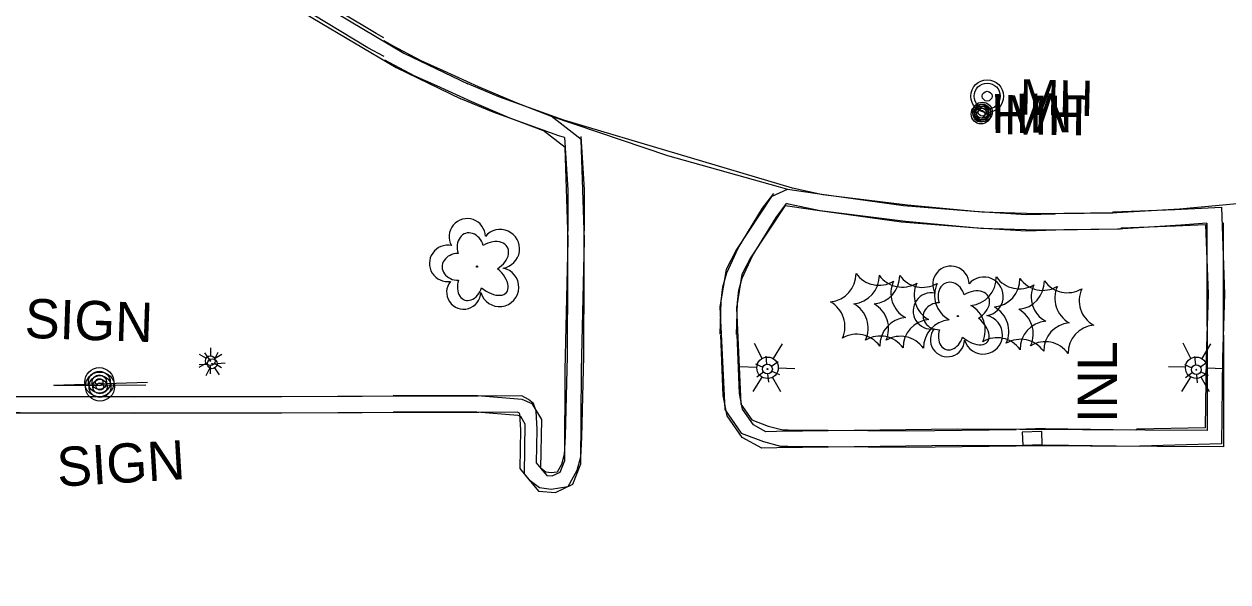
# Model space of a CAD drawing. Extents: x 588843 to 2552415, y 180129 to 269402.
# Drawn here: x 594853.7 to 595037.9, y 184278.8 to 184364.2 of the extents above; entities that cross this region are included whole.
import ezdxf

# ---------------------------------------------------------------- set-up
doc = ezdxf.new("R2010")
doc.units = 0
for name, color, linetype in [('Default', 7, 'Continuous'), ('E_DWY', 7, 'Continuous'), ('E_LAND_Vegetation', 7, 'Continuous'), ('E_LTG', 7, 'Continuous'), ('E_MISCPROP', 7, 'Continuous'), ('E_RDWY_C_and_G', 7, 'Continuous'), ('E_SGN', 7, 'Continuous'), ('E_SGN_Text', 7, 'Continuous'), ('E_UTL_MH', 7, 'Continuous'), ('E_UTL_MH_Text', 7, 'Continuous'), ('E_UTL_SAN', 7, 'Continuous'), ('Level 11', 7, 'Continuous'), ('Level 14', 7, 'Continuous'), ('Level 15', 7, 'Continuous'), ('Level 16', 7, 'Continuous'), ('Level 17', 7, 'Continuous'), ('Level 18', 7, 'Continuous')]:
    doc.layers.add(name, color=color, linetype=linetype)

# ---------------------------------------------------------------- blocks, each defined once
blk = doc.blocks.new('LPOL')
at = {"layer": 'Default'}
for p, q in [((-4, 0), (-1.5, 0)), ((-0.75, 1.3), (-2, 3.46)), ((0.75, 1.3), (2, 3.46)), ((1.5, 0), (4, 0)), ((-2, -3.46), (-0.75, -1.3)), ((2, -3.46), (0.75, -1.3))]:
    blk.add_line(p, q, dxfattribs=at)
for radius in [1.5, 1.5, 1.5, 0.125]:
    blk.add_circle((0, 0), radius, dxfattribs=at)
blk = doc.blocks.new('POLE')
at = {"layer": 'Default'}
for radius in [4.46, 3.35, 2.23, 1.12]:
    blk.add_circle((0, 0), radius, dxfattribs=at)
blk = doc.blocks.new('SIGN')
at = {"layer": 'Default'}
blk.add_text('SIGN', height=12, dxfattribs=at).set_placement((-18.55, -6))
blk = doc.blocks.new('MH')
at = {"layer": 'E_UTL_MH'}
for radius in [5, 4, 1.5]:
    blk.add_circle((0, 0), radius, dxfattribs=at)
blk.add_text('MH', height=10.8, dxfattribs=at).set_placement((10, -5.4))
blk = doc.blocks.new('MHO_3')
at = {"layer": 'E_UTL_MH'}
for centre, radius in [((0.3, -0.4), 9.84), ((0.3, -0.4), 7.98), ((0.2, -0.5), 6.35), ((0.1, -0.5), 3.97)]:
    blk.add_circle(centre, radius, dxfattribs=at)
blk = doc.blocks.new('MHT_3')
at = {"layer": 'E_UTL_MH_Text'}
blk.add_text('MH', height=39.37, dxfattribs=at).set_placement((-32.2, -19.7))
blk = doc.blocks.new('LPOL_4')
at = {"layer": 'E_LTG'}
for p, q in [((-13.1, 0), (-4.9, 0)), ((-2.5, 4.3), (-6.6, 11.4)), ((2.5, 4.3), (6.6, 11.4)), ((4.9, 0), (13.1, 0)), ((-6.6, -11.4), (-2.5, -4.3)), ((6.6, -11.4), (2.5, -4.3))]:
    blk.add_line(p, q, dxfattribs=at)
for radius in [4.92, 4.92, 4.92, 0.41]:
    blk.add_circle((0, 0), radius, dxfattribs=at)
blk = doc.blocks.new('DTRE_4')
at = {"layer": 'E_LAND_Vegetation'}
blk.add_circle((-0.6, 0), 0.601, dxfattribs=at)
for centre, major_axis, ratio in [((-6.1, 17.5), (4.5, -16.3), 0.782863), ((13.3, 9), (-17.3, -9.6), 0.691916), ((-19.3, 0.5), (16.2, -0.4), 0.832022), ((11.6, -12.2), (-16.4, 15), 0.560249), ((-8.2, -17.2), (5.9, 15.9), 0.716896)]:
    blk.add_ellipse(centre, major_axis=major_axis, ratio=ratio, start_param=1.570796, end_param=4.712389, dxfattribs=at)
blk = doc.blocks.new('POLE_3')
at = {"layer": 'E_MISCPROP'}
for radius in [14.6, 11, 7.32, 3.66]:
    blk.add_circle((0, 0), radius, dxfattribs=at)
blk = doc.blocks.new('SIGN_3')
at = {"layer": 'E_SGN'}
blk.add_text('SIGN', height=39.37, dxfattribs=at).set_placement((-56.1, -19.7))

msp = doc.modelspace()

# ---------------------------------------------------------------- linework, layer by layer
at = {"layer": 'E_DWY'}
for points in [[(594936.4, 184346.8), (594936.92, 184338.78), (594936.79, 184313.37), (594936.52, 184301.04)], [(594938.9, 184346.97), (594939.42, 184338.85), (594939.29, 184313.34), (594939.02, 184300.98)], [(594960.24, 184316.72), (594960.38, 184321.75), (594960.64, 184323.94), (594961.25, 184326.12), (594962.98, 184329.89), (594966.71, 184336), (594968.42, 184338.22)], [(594962.74, 184316.65), (594962.88, 184321.56), (594963.1, 184323.45), (594963.6, 184325.26), (594965.19, 184328.71), (594968.78, 184334.58), (594970.4, 184336.7)], [(595037.17, 184333.73), (595037.25, 184299.46), (594996.55, 184299.7), (594968.9, 184299.34), (594966.58, 184299.27), (594963.61, 184300.92), (594961.29, 184304.25), (594960.7, 184307.34), (594960.34, 184316.56)], [(595034.67, 184333.72), (595034.74, 184301.97), (594996.54, 184302.2), (594968.85, 184301.84), (594967.19, 184301.79), (594965.33, 184302.83), (594963.65, 184305.25), (594963.19, 184307.63), (594962.84, 184316.65)], [(594905.43, 184307.16), (594870.6, 184307.09), (594833.08, 184307.29), (594833.38, 184265.42), (594833.76, 184223.13)], [(594910.19, 184307.25), (594893.15, 184307.11), (594876.64, 184307.14), (594860.81, 184307.13), (594839.86, 184307.15), (594833.09, 184307.18), (594833.3, 184287.93), (594833.44, 184270.64), (594833.67, 184247.1), (594833.82, 184228.45), (594834.02, 184210.87), (594834.22, 184186.97), (594834.31, 184171.42), (594834.55, 184151.65), (594834.69, 184136.47), (594834.88, 184121.51), (594834.96, 184107.79), (594835.21, 184097.45), (594835.9, 184088.54), (594836.68, 184082.59), (594837.29, 184078.75), (594837.38, 184077.08), (594837, 184074.31)], [(594936.52, 184301.04), (594936.37, 184298.31), (594935.94, 184296.79), (594935.31, 184295.63), (594934.35, 184295.49), (594933.56, 184295.61), (594932.88, 184296.11), (594932.12, 184297.04), (594932.21, 184302.14), (594932.07, 184304.95), (594931.67, 184306.09), (594930.92, 184306.71), (594929.86, 184307.31), (594923.27, 184307.21), (594905.43, 184307.16)], [(594905.44, 184304.66), (594870.6, 184304.59), (594835.6, 184304.77), (594835.88, 184265.44), (594836.27, 184222.08)], [(594910.26, 184304.75), (594893.15, 184304.61), (594876.63, 184304.64), (594860.81, 184304.63), (594839.85, 184304.65), (594835.62, 184304.67), (594835.8, 184287.95), (594835.94, 184270.66), (594836.17, 184247.12), (594836.32, 184228.47), (594836.52, 184210.89), (594836.72, 184186.98), (594836.81, 184171.45), (594837.05, 184151.68), (594837.19, 184136.5), (594837.38, 184121.53), (594837.46, 184107.83), (594837.71, 184097.57), (594838.38, 184088.8), (594839.15, 184082.95), (594839.78, 184079.01), (594839.89, 184076.97), (594839.47, 184073.97)], [(594939.01, 184300.9), (594938.85, 184297.9), (594938.28, 184295.84), (594936.91, 184293.34), (594934.35, 184292.96), (594932.58, 184293.23), (594931.15, 184294.27), (594929.6, 184296.16), (594929.71, 184302.1), (594929.59, 184304.46), (594929.54, 184304.6), (594929.5, 184304.64), (594929.22, 184304.8), (594923.29, 184304.71), (594905.44, 184304.66)]]:
    msp.add_lwpolyline(points, dxfattribs=at)
at = {"layer": 'E_RDWY_C_and_G'}
for points in [[(594786.22, 184343.19), (594786.88, 184348.37), (594787.84, 184352.98), (594789.45, 184357.33), (594792.04, 184362.54), (594795.47, 184367.36), (594798.75, 184371.25), (594803.75, 184375.92), (594808.71, 184378.87), (594815.42, 184381.56), (594823.37, 184383.36), (594837.57, 184384.79), (594851.47, 184384.89), (594860.16, 184384.18), (594869.02, 184382.24), (594879.55, 184378.28), (594887.72, 184374.3), (594899.21, 184367.2), (594911.84, 184359.72), (594921.62, 184354.99)], [(594788.7, 184342.87), (594789.35, 184347.96), (594790.25, 184352.29), (594791.75, 184356.34), (594794.19, 184361.26), (594797.44, 184365.83), (594800.57, 184369.52), (594805.26, 184373.91), (594809.82, 184376.62), (594816.17, 184379.16), (594823.77, 184380.89), (594837.71, 184382.29), (594851.38, 184382.39), (594859.79, 184381.7), (594868.31, 184379.84), (594878.56, 184375.99), (594886.51, 184372.11), (594897.91, 184365.06), (594910.66, 184357.51), (594920.53, 184352.74)], [(594908.76, 184362.06), (594907.57, 184362.7), (594897.2, 184368.97)], [(594908.83, 184359.17), (594906.33, 184360.53), (594895.88, 184366.84)], [(595101.54, 184354.28), (595087, 184348.42), (595079.17, 184345.52), (595072.97, 184343.38), (595071.73, 184342.98), (595050.31, 184337.82), (595042.65, 184336.95), (595030.51, 184335.86), (595020.91, 184335.29), (595008.77, 184335.13), (595000.26, 184335.39), (594988.87, 184336.45), (594975.93, 184338.04), (594971.3, 184339.04), (594936.33, 184349.44), (594926.38, 184353.03), (594921.49, 184355.05)], [(594936.4, 184346.8), (594935.54, 184347.06), (594925.48, 184350.69), (594920.53, 184352.74)], [(595034.67, 184333.72), (595030.7, 184333.37), (595021, 184332.8), (595008.75, 184332.63), (595000.1, 184332.9), (594988.6, 184333.96), (594975.52, 184335.57), (594970.68, 184336.62), (594970.4, 184336.7)]]:
    msp.add_lwpolyline(points, dxfattribs=at)
at = {"layer": 'E_SGN'}
msp.add_line((594858.4, 184308.84), (594872.36, 184308.95), dxfattribs=at)
msp.add_lwpolyline([(594858.23, 184308.9), (594872.58, 184309.37)], dxfattribs=at)
at = {"layer": 'Level 11'}
for points in [[(594908.77, 184361.64), (594910, 184360.92), (594914.45, 184358.56), (594917.84, 184357.04), (594923.19, 184354.61), (594928.84, 184352.2), (594934.38, 184350.07)], [(594908.85, 184358.7), (594913.35, 184356.31), (594916.81, 184354.76), (594922.18, 184352.33), (594927.9, 184349.88), (594933.14, 184347.87)], [(594934.38, 184350.07), (594952.16, 184344.06), (594969.1, 184339.3)], [(594969.1, 184339.3), (594970.55, 184338.89)], [(594970.55, 184338.89), (594970.89, 184338.84)], [(594970.89, 184338.84), (594975.42, 184338.16), (594988.26, 184336.39), (594999.05, 184335.51), (595007.11, 184335.04), (595011.49, 184335.15)], [(594970.18, 184336.42), (594970.87, 184336.32)], [(594970.87, 184336.32), (594975.07, 184335.69), (594987.99, 184333.9), (594998.88, 184333.02), (595007.07, 184332.54), (595011.56, 184332.66)], [(595011.52, 184335.16), (595020.29, 184335.3), (595020.41, 184335.44), (595029.78, 184335.78), (595036.91, 184336.14)], [(595011.56, 184332.66), (595021.49, 184332.82), (595021.62, 184332.98), (595029.88, 184333.28), (595034.5, 184333.51)]]:
    msp.add_lwpolyline(points, dxfattribs=at)
at = {"layer": 'Level 14'}
for p, q in [((594966.67, 184313), (594965.48, 184315.3)), ((594968.38, 184312.99), (594969.74, 184315.23)), ((595032.26, 184313.01), (595031.06, 184315.32)), ((595033.96, 184313.01), (595035.32, 184315.24)), ((594965.84, 184311.64), (594963.23, 184311.71)), ((594966.59, 184310.15), (594965.23, 184307.96)), ((594968.23, 184310.1), (594969.47, 184307.93)), ((594969.11, 184311.55), (594971.63, 184311.48)), ((595031.42, 184311.65), (595028.82, 184311.72)), ((595032.18, 184310.16), (595030.82, 184307.97)), ((595033.82, 184310.11), (595035.06, 184307.94)), ((595034.7, 184311.56), (595037.22, 184311.49))]:
    msp.add_line(p, q, dxfattribs=at)
for centre in [(594967.47, 184311.57), (595033.06, 184311.58)]:
    msp.add_circle(centre, 1.64, dxfattribs=at)
at = {"layer": 'Level 15'}
msp.add_lwpolyline([(595009.51, 184299.85), (595009.43, 184301.84), (595006.43, 184301.73), (595006.51, 184299.73), (595009.51, 184299.85)], dxfattribs=at)
at = {"layer": 'Level 16'}
for centre, radius in [((595000.36, 184350.7), 1.5), ((595000.37, 184350.7), 1.22), ((595000.36, 184350.69), 0.968), ((595000.33, 184350.68), 0.605)]:
    msp.add_circle(centre, radius, dxfattribs=at)
at = {"layer": 'Level 17'}
for points in [[(594910.26, 184304.88), (594923.01, 184304.84), (594929.27, 184304.34), (594929.66, 184304.17), (594930.36, 184302.98), (594930.24, 184295.34), (594932.43, 184292.72), (594935.01, 184292.48), (594937.68, 184293.79), (594938.93, 184296.9), (594938.99, 184311.17), (594939.45, 184331.11), (594938.98, 184346.52), (594934.38, 184350.07)], [(594910.19, 184307.38), (594923.11, 184307.34), (594929.89, 184306.8), (594931.4, 184306.13), (594932.88, 184303.65), (594932.76, 184296.23), (594933.69, 184295.11), (594934.54, 184295.03), (594935.72, 184295.61), (594936.44, 184297.39), (594936.49, 184311.21), (594936.95, 184331.1), (594936.51, 184345.26), (594933.14, 184347.87)], [(594968.1, 184337.8), (594962.7, 184329.66), (594961.16, 184326.63), (594960.19, 184320.9), (594960.93, 184305.17), (594963.45, 184301.55), (594966.83, 184300.28), (594969.44, 184299.58), (594970.59, 184299.57)], [(594968.1, 184337.8), (594970.55, 184338.89)], [(594970.18, 184336.42), (594964.86, 184328.4), (594963.56, 184325.84), (594962.7, 184320.75), (594963.4, 184306), (594965.06, 184303.62), (594967.59, 184302.67), (594969.79, 184302.07), (594970.61, 184302.07)], [(595036.91, 184336.14), (595037.39, 184322.85), (595037.08, 184313.12), (595036.92, 184299.95), (595024.45, 184299.59)], [(595034.5, 184333.51), (595034.89, 184322.85), (595034.58, 184313.17), (595034.45, 184302.4), (595023.97, 184302.19)], [(594970.61, 184302.07), (594988.96, 184301.91), (595005.5, 184302.16)], [(595009.95, 184302.31), (595005.5, 184302.16)], [(595009.95, 184302.31), (595023.81, 184302.1), (595023.97, 184302.19)], [(594970.59, 184299.57), (594988.97, 184299.41), (595005.53, 184299.66)], [(595005.53, 184299.66), (595009.92, 184299.81)], [(595009.92, 184299.81), (595024.45, 184299.59)]]:
    msp.add_lwpolyline(points, dxfattribs=at)
at = {"layer": 'Level 18'}
for centre, radius, start, end in [((594921.52, 184331.62), 2.78, 1.3946, 209.1675), ((594926.56, 184329.76), 2.97, 278.4237, 139.6575), ((594918.52, 184327.54), 2.78, 78.0716, 279.0826), ((594926.45, 184323.91), 2.97, 196.0745, 79.0477), ((594995.53, 184324.35), 2.78, 1.3946, 209.1675), ((594920.98, 184323.14), 2.61, 140.7797, 358.7123), ((594976.72, 184325.95), 4.3, 275.2113, 0.9762), ((594980.28, 184325.66), 4.3, 275.2113, 0.9762), ((594984.53, 184328.5), 4.3, 215.2113, 300.9762), ((594983.4, 184325.63), 4.3, 275.2113, 0.9762), ((594988.09, 184328.21), 4.3, 215.2113, 300.9762), ((594990.65, 184323.01), 4.3, 155.2113, 240.9762), ((594991.21, 184328.18), 4.3, 215.2113, 300.9762), ((595000.57, 184322.49), 2.97, 278.4237, 139.6575), ((594998.18, 184325.4), 4.3, 275.2113, 0.9762), ((595001.79, 184325.16), 4.3, 275.2113, 0.9762), ((595006, 184327.95), 4.3, 215.2113, 300.9762), ((595005.53, 184324.8), 4.3, 275.2113, 0.9762), ((595009.6, 184327.72), 4.3, 215.2113, 300.9762), ((595013.34, 184327.36), 4.3, 215.2113, 300.9762), ((594992.53, 184320.27), 2.78, 78.0716, 279.0826), ((594994.21, 184322.72), 4.3, 155.2113, 240.9762), ((594997.33, 184322.69), 4.3, 155.2113, 240.9762), ((595012.12, 184322.46), 4.3, 155.2113, 240.9762), ((595015.72, 184322.22), 4.3, 155.2113, 240.9762), ((595019.46, 184321.86), 4.3, 155.2113, 240.9762), ((594975.02, 184317.9), 4.3, 335.2113, 60.9762), ((594978.58, 184317.62), 4.3, 335.2113, 60.9762), ((594981.7, 184317.58), 4.3, 335.2113, 60.9762), ((594996.49, 184317.36), 4.3, 335.2113, 60.9762), ((594988.96, 184314.97), 4.3, 95.2113, 180.9762), ((595000.46, 184316.64), 2.97, 196.0745, 79.0477), ((595000.09, 184317.12), 4.3, 335.2113, 60.9762), ((595003.83, 184316.76), 4.3, 335.2113, 60.9762), ((594992.52, 184314.68), 4.3, 95.2113, 180.9762), ((594995.64, 184314.64), 4.3, 95.2113, 180.9762), ((594994.99, 184315.87), 2.61, 140.7797, 358.7123), ((595010.42, 184314.42), 4.3, 95.2113, 180.9762), ((595014.03, 184314.18), 4.3, 95.2113, 180.9762), ((595017.76, 184313.82), 4.3, 95.2113, 180.9762), ((594981.14, 184312.41), 4.3, 35.2113, 120.9762), ((594984.7, 184312.13), 4.3, 35.2113, 120.9762), ((594987.82, 184312.09), 4.3, 35.2113, 120.9762), ((595002.61, 184311.87), 4.3, 35.2113, 120.9762), ((595006.21, 184311.63), 4.3, 35.2113, 120.9762), ((595009.95, 184311.27), 4.3, 35.2113, 120.9762)]:
    msp.add_arc(centre, radius, start, end, dxfattribs=at)

# ---------------------------------------------------------------- block references
at = {"layer": 'E_LAND_Vegetation', "xscale": 0.1524003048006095, "yscale": 0.15240030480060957, "rotation": 2.3276622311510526}
for p in [(594923.1, 184327.06), (594996.69, 184319.5)]:
    msp.add_blockref('DTRE_4', p, dxfattribs=at)
at = {"layer": 'E_LTG'}
for name, p, xscale, yscale, rotation in [('LPOL_4', (594882.5, 184312.19), 0.15240030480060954, 0.15240030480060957, 3.4338469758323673), ('LPOL', (594882.22, 184312.65), 0.5000000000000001, 0.5, -90.36283032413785), ('LPOL_4', (594967.46, 184311.38), 0.1524003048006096, 0.1524003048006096, -24.21972835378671), ('LPOL_4', (595033.08, 184311.28), 0.1524003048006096, 0.1524003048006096, -24.21972835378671)]:
    msp.add_blockref(name, p, dxfattribs=dict(at, xscale=xscale, yscale=yscale, rotation=rotation))
at = {"layer": 'E_MISCPROP'}
for name, p, xscale, yscale, rotation in [('POLE_3', (594865.33, 184308.7), 0.15240030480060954, 0.15240030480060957, 3.4338469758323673), ('POLE', (594865.23, 184309.37), 0.5000000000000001, 0.5, -90.36283032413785)]:
    msp.add_blockref(name, p, dxfattribs=dict(at, xscale=xscale, yscale=yscale, rotation=rotation))
at = {"layer": 'E_SGN_Text'}
for name, p, xscale, yscale, rotation in [('SIGN', (594863.12, 184318.85), 0.4999999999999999, 0.4999999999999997, -1.9555636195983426), ('SIGN_3', (594867.27, 184296.89), 0.15240030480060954, 0.15240030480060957, 3.4338469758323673)]:
    msp.add_blockref(name, p, dxfattribs=dict(at, xscale=xscale, yscale=yscale, rotation=rotation))
at = {"layer": 'E_UTL_MH', "xscale": 0.1524003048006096, "yscale": 0.1524003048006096, "rotation": -0.8080906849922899}
msp.add_blockref('MHO_3', (595000.09, 184350.44), dxfattribs=at)
at = {"layer": 'E_UTL_MH_Text', "xscale": 0.1524003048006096, "yscale": 0.1524003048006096, "rotation": -0.8080906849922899}
msp.add_blockref('MHT_3', (595008.54, 184350.23), dxfattribs=at)
at = {"layer": 'E_UTL_SAN', "xscale": 0.500001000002, "yscale": 0.5000010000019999, "rotation": -1.2027594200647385}
msp.add_blockref('MH', (595001.08, 184353.12), dxfattribs=at)

# ---------------------------------------------------------------- texts
at = {"layer": 'Level 15'}
msp.add_text('INL', height=6, rotation=90, dxfattribs=at).set_placement((595020.93, 184303.13))
at = {"layer": 'Level 16'}
msp.add_text('MH', height=6, rotation=180.5966, dxfattribs=at).set_placement((595014.12, 184353.59))

doc.saveas('drawing.dxf')
